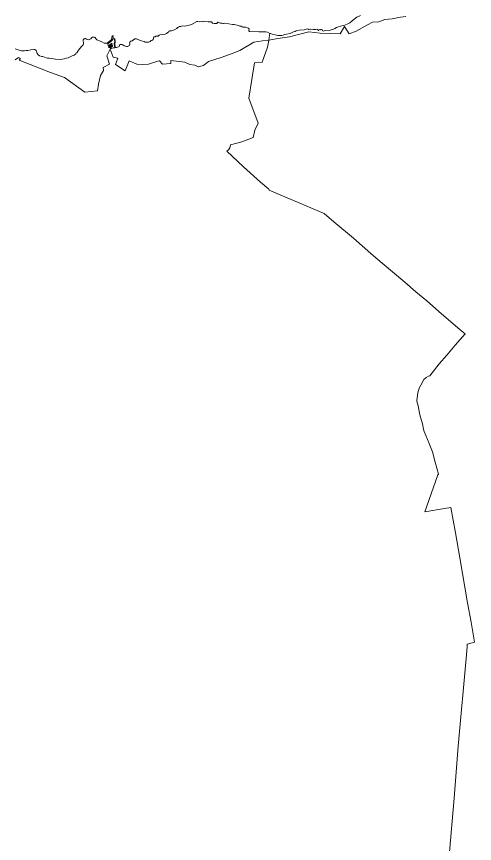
# Model space of a CAD drawing. Extents: x 369010 to 739155, y 6377141 to 6616555.
# Drawn here: x 405592 to 411939, y 6482767 to 6494241 of the extents above; entities that cross this region are included whole.
import ezdxf

# ---------------------------------------------------------------- set-up
doc = ezdxf.new("R2010")
doc.units = 0
doc.header["$LTSCALE"] = 40
doc.layers.add('1', color=7, linetype='Continuous', lineweight=13)

msp = doc.modelspace()

# ---------------------------------------------------------------- linework, layer by layer
at = {"layer": '1'}
for points in [[(410987.81, 6494243.51), (410915.82, 6494232.09), (410796.49, 6494208.42), (410696.53, 6494201.8), (410612.62, 6494166.55), (410525.89, 6494163.9), (410458.2, 6494126), (410301.14, 6494036.46), (410200.84, 6494001.21), (410138.61, 6494104.32), (410079.03, 6494001.21), (409943.65, 6494006.67), (409799.99, 6494012.13), (409645.58, 6494028.35), (409377.46, 6493960.66), (409212.29, 6493936.17), (409090.31, 6493911.84), (409087.33, 6493911.17), (409087.33, 6493910.68), (409086.83, 6493908.36), (409071.11, 6493814.35), (408995.48, 6493609.63), (408889.06, 6493598.7), (408863.73, 6493427.41), (408853.64, 6493367.49), (408813.92, 6493107.32), (408940.03, 6492763.24), (408896.84, 6492665.92), (408871.51, 6492562.98), (408716.11, 6492504.39), (408558.71, 6492462.52), (408550.27, 6492417.34), (408529.09, 6492389.53), (408504.76, 6492374.47), (408739.61, 6492157.49), (408972.14, 6491944.99), (409089.98, 6491843.7), (409094.28, 6491831.95), (409343.2, 6491726.85), (409486.86, 6491665.95), (409640.61, 6491600.57), (409858.08, 6491509.38), (409991.48, 6491390.38), (410019.95, 6491367.54), (410263.9, 6491164.3), (410501.89, 6490953.12), (410574.38, 6490893.21), (410801.46, 6490699.07), (410973.91, 6490553.26)], [(410360.88, 6494255.09), (410310.57, 6494230.27), (410292.37, 6494219.34), (410273.66, 6494202.46), (410242.71, 6494180.28), (410213.92, 6494155.13), (410182.14, 6494139.4), (410144.74, 6494123.35), (410084.49, 6494107.96), (410025.74, 6494087.44), (410003.56, 6494075.02), (409985.19, 6494067.25), (409939.51, 6494053.84), (409926.44, 6494048.54), (409854.61, 6494044.41), (409848.32, 6494038.78), (409837.23, 6494043.41), (409833.09, 6494050.86), (409820.68, 6494059.63), (409806.11, 6494056.32), (409798.5, 6494059.63), (409793.87, 6494059.96), (409786.75, 6494056.16), (409782.45, 6494048.21), (409776.82, 6494048.21), (409767.72, 6494058.31), (409754.64, 6494064.6), (409736.44, 6494063.27), (409727.5, 6494060.96), (409711.94, 6494062.61), (409710.62, 6494063.93), (409704.33, 6494062.94), (409667.75, 6494067.25), (409657.99, 6494066.58), (409644.91, 6494058.97), (409640.61, 6494060.62), (409637.13, 6494066.91), (409629.19, 6494069.56), (409613.47, 6494067.58), (409603.04, 6494062.61), (409576.89, 6494054.83), (409509.03, 6494049.87), (409467.16, 6494042.42), (409454.09, 6494035.47), (409432.24, 6494029.68), (409382.92, 6494006.51), (409335.92, 6493994.09), (409304.47, 6493989.46), (409288.91, 6493984.16), (409267.9, 6493980.02), (409247.04, 6493978.37), (409215.76, 6493980.02), (409179.19, 6493984.82), (409133.84, 6493996.41), (409111.66, 6494004.68), (409103.72, 6494007.33), (409093.79, 6493948.91), (409087.33, 6493911.17), (409090.31, 6493911.84), (409212.29, 6493936.17), (409377.46, 6493960.66), (409645.58, 6494028.35), (409799.99, 6494012.13), (409943.65, 6494006.67), (410079.03, 6494001.21), (410138.61, 6494104.32), (410200.84, 6494001.21), (410301.14, 6494036.46), (410458.2, 6494126), (410525.89, 6494163.9), (410612.62, 6494166.55), (410696.53, 6494201.8), (410796.49, 6494208.42), (410915.82, 6494232.09), (410987.81, 6494243.51)], [(407923.51, 6493609.63), (407991.86, 6493577.68), (408064.18, 6493566.26), (408110.53, 6493541.77), (408184.84, 6493560.64), (408251.2, 6493615.25), (408443.69, 6493675.66), (408580.39, 6493726.47), (408688.96, 6493771.82), (408881.94, 6493886.68), (409002.76, 6493905.55), (409086.83, 6493908.36), (409087.33, 6493911.17), (409093.79, 6493948.91), (409103.72, 6494007.33), (409069.29, 6494023.39), (409048.44, 6494029.01), (408996.14, 6494030.01), (408949.13, 6494027.36), (408818.88, 6494034.14), (408810.28, 6494042.42), (408809.95, 6494052.52), (408816.9, 6494060.62), (408816.9, 6494066.25), (408805.15, 6494079.33), (408793.06, 6494086.44), (408772.05, 6494091.41), (408730.34, 6494095.55), (408719.91, 6494098.19), (408704.19, 6494105.15), (408688.47, 6494107.63), (408667.61, 6494115.57), (408610.18, 6494130.3), (408584.03, 6494131.63), (408535.04, 6494141.06), (408474.3, 6494146.85), (408460.24, 6494143.71), (408451.3, 6494144.37), (408435.74, 6494148.84), (408420.02, 6494149.17), (408404.3, 6494152.15), (408388.57, 6494160.59), (408379.47, 6494160.92), (408375.83, 6494158.6), (408366.73, 6494145.2), (408360.6, 6494143.71), (408329.16, 6494143.05), (408309.3, 6494147.18), (408299.53, 6494161.58), (408292.25, 6494168.2), (408273.71, 6494168.2), (408257.99, 6494165.89), (408247.56, 6494166.22), (408195.26, 6494174.66), (408184.84, 6494173.33), (408175.07, 6494169.36), (408148.92, 6494172.67), (408122.77, 6494167.87), (408107.05, 6494170.35), (408090.83, 6494170.02), (408018.84, 6494129.64), (408003.28, 6494124.01), (407945.68, 6494110.61), (407924.83, 6494108.62), (407889.25, 6494110.61), (407871.21, 6494102.17), (407853, 6494100.51), (407837.28, 6494094.72), (407823.87, 6494087.44), (407811.79, 6494076.68), (407794.74, 6494066.25), (407758.83, 6494048.54), (407740.96, 6494042.75), (407717.12, 6494041.43), (407706.7, 6494037.79), (407702.72, 6494034.81), (407696.77, 6494025.7), (407688.99, 6494017.59), (407669.79, 6494005.84), (407651.09, 6493997.24), (407614.51, 6493990.45), (407577.93, 6493987.47), (407569.49, 6493984.16), (407555.09, 6493968.6), (407541.36, 6493968.94), (407536.72, 6493970.92), (407526.3, 6493970.59), (407521.5, 6493968.6), (407515.54, 6493961.65), (407508.75, 6493960), (407499.82, 6493960.66), (407496.01, 6493958.18), (407492.37, 6493952.22), (407488.73, 6493931.37), (407485.25, 6493920.28), (407475.98, 6493914.98), (407460.26, 6493910.68), (407451.82, 6493903.56), (407445.03, 6493894.79), (407435.6, 6493888.5)], [(407435.6, 6493888.5), (407419.88, 6493885.19), (407378.01, 6493885.19), (407366.59, 6493889.16), (407363.28, 6493892.47), (407355.83, 6493895.78), (407324.38, 6493902.24), (407303.53, 6493908.53), (407254.54, 6493930.04), (407246.1, 6493932.03), (407233.69, 6493929.38), (407195.12, 6493902.57), (407177.41, 6493897.27), (407164.67, 6493890.82), (407161.53, 6493887.51), (407159.54, 6493875.43), (407162.52, 6493859.54), (407161.2, 6493848.28), (407157.88, 6493841.17), (407148.78, 6493832.39), (407127.76, 6493825.11), (407117.34, 6493824.78), (407101.61, 6493827.76), (407085.39, 6493834.38), (407065.04, 6493846.79), (407054.61, 6493850.93), (407028.46, 6493854.24), (407020.68, 6493849.94), (407019.03, 6493833.72), (407015.06, 6493826.44), (407004.3, 6493820.98), (406978.15, 6493812.37), (406965.4, 6493810.22), (406959.94, 6493829.42), (406953.98, 6493859.21), (406960.94, 6493892.14), (406952.83, 6493935.83), (406944.55, 6493933.02), (406952.16, 6493893.13), (406951.17, 6493884.36), (406944.88, 6493863.34), (406954.98, 6493811.04), (406952.49, 6493806.58), (406933.13, 6493804.59), (406906.98, 6493798.63), (406896.55, 6493799.63), (406891.59, 6493801.94), (406892.25, 6493805.91), (406911.28, 6493820.98), (406922.7, 6493833.39), (406926.68, 6493842.82), (406903.17, 6493833.06), (406878.68, 6493812.7), (406874.71, 6493812.7), (406868.75, 6493821.31), (406885.47, 6493832.06), (406914.59, 6493858.54), (406917.08, 6493862.68), (406912.11, 6493870.79), (406864.94, 6493834.71), (406861.96, 6493834.71), (406859.65, 6493839.84), (406857.66, 6493860.7), (406859.65, 6493864.67), (406901.19, 6493896.78), (406924.69, 6493920.94), (406931.81, 6493936.5), (406931.14, 6493952.22), (406927.01, 6493967.28), (406932.47, 6493972.74), (406930.15, 6493979.2), (406917.08, 6493968.6), (406918.4, 6493965.29), (406916.41, 6493959.17), (406910.62, 6493954.54), (406910.95, 6493949.24), (406913.93, 6493944.11), (406914.93, 6493931.7), (406904.99, 6493919.62), (406864.61, 6493884.69), (406844.92, 6493873.77), (406827.04, 6493870.3), (406808.34, 6493873.77), (406775.41, 6493888.83), (406765.31, 6493895.12), (406749.59, 6493900.25), (406733.86, 6493907.86), (406705.73, 6493915.64), (406693.32, 6493925.41), (406690.17, 6493936.17), (406681.9, 6493948.58), (406671.8, 6493954.21), (406654.26, 6493954.87), (406645.65, 6493952.55), (406632.91, 6493944.77), (406622.15, 6493933.35), (406607.42, 6493925.08), (406589.88, 6493919.95), (406581.6, 6493920.94), (406562.4, 6493927.39)], [(406562.4, 6493927.39), (406547.34, 6493937.16), (406540.22, 6493938.48), (406528.14, 6493930.7), (406517.05, 6493915.64), (406514.74, 6493907.53), (406515.4, 6493899.92), (406521.52, 6493882.38), (406522.18, 6493873.77), (406520.2, 6493863.34), (406513.74, 6493848.28), (406501.66, 6493832.39), (406466.08, 6493794.83), (406439.93, 6493760.24), (406427.18, 6493739.55), (406419.41, 6493732.43), (406413.78, 6493724.32), (406388.62, 6493706.94), (406362.47, 6493694.53), (406354.69, 6493692.21), (406342.61, 6493684.43), (406337.32, 6493683.11), (406308.68, 6493667.06), (406282.53, 6493662.09), (406251.09, 6493652.99), (406224.94, 6493648.19), (406204.09, 6493646.2), (406130.93, 6493650.34), (406042.72, 6493664.41), (406021.87, 6493664.08), (406000.35, 6493670.04), (405957.15, 6493685.1), (405942.75, 6493687.25), (405908.16, 6493697.84), (405892.77, 6493708.27), (405878.04, 6493728.79), (405872.25, 6493743.19), (405868.94, 6493759.57), (405863.81, 6493768.34), (405854.54, 6493778.44), (405844.11, 6493781.75), (405831.04, 6493782.08), (405789.83, 6493778.11), (405746.8, 6493770.66), (405725.28, 6493768.68), (405703.6, 6493763.05), (405682.09, 6493763.05), (405660.9, 6493765.7), (405615.55, 6493776.79), (405572.36, 6493790.85)], [(409086.83, 6493908.36), (409002.76, 6493905.55), (408881.94, 6493886.68), (408688.96, 6493771.82), (408580.39, 6493726.47), (408443.69, 6493675.66), (408251.2, 6493615.25), (408184.84, 6493560.64), (408110.53, 6493541.77), (408064.18, 6493566.26), (407991.86, 6493577.68), (407923.51, 6493609.63), (407730.53, 6493632.3), (407728.54, 6493588.94), (407616, 6493581.33), (407575.78, 6493626.67), (407551.62, 6493622.87), (407420.21, 6493579.5), (407335.8, 6493573.88), (407259.5, 6493581.33), (407154.91, 6493626.67), (407098.63, 6493487.15), (406963.91, 6493575.7), (406996.19, 6493664.24), (406929.82, 6493679.47), (406889.6, 6493786.88), (406845.41, 6493694.53), (406881.16, 6493579.5), (406794.77, 6493532.34), (406796.76, 6493490.96), (406756.54, 6493423.1), (406726.42, 6493300.46), (406716.32, 6493210.1), (406537.41, 6493193.05), (406254.4, 6493396.62), (406061.59, 6493466.47), (405627.3, 6493634.12), (405645.51, 6493658.62), (405619.36, 6493671.86), (405573.52, 6493637.93)], [(411674.99, 6487075.86), (411611.1, 6487430.53), (411522.89, 6487414.65), (411250.96, 6487370.29), (411429.87, 6487881.37), (411442.78, 6487890.8), (411396.44, 6488059.95), (411357.55, 6488200.96), (411309.88, 6488318.46), (411240.7, 6488483.47), (411234.25, 6488515.08), (411217.53, 6488587.57), (411180.13, 6488715.01), (411176.65, 6488739.67), (411160.6, 6488837.82), (411139.08, 6488902.86), (411139.75, 6488914.94), (411152.49, 6489020.2), (411173.67, 6489084.58), (411194.86, 6489127.28), (411239.88, 6489204.24), (411268.01, 6489234.03), (411304.09, 6489250.25), (411321.8, 6489257.37), (411452.05, 6489421.38), (411555.82, 6489541.54), (411672.17, 6489679.24), (411808.38, 6489836.96), (411742.51, 6489892.74), (411605.47, 6490009.91), (411483.83, 6490116.33), (411277.28, 6490296.24), (411127.66, 6490423.34), (410973.91, 6490553.26), (410801.46, 6490699.07), (410574.38, 6490893.21), (410501.89, 6490953.12), (410263.9, 6491164.3), (410019.95, 6491367.54), (409991.48, 6491390.38), (409858.08, 6491509.38), (409640.61, 6491600.57), (409486.86, 6491665.95), (409343.2, 6491726.85), (409094.28, 6491831.95), (409089.98, 6491843.7), (408972.14, 6491944.99), (408739.61, 6492157.49), (408504.76, 6492374.47), (408529.09, 6492389.53), (408550.27, 6492417.34), (408558.71, 6492462.52), (408716.11, 6492504.39), (408871.51, 6492562.98), (408896.84, 6492665.92), (408940.03, 6492763.24), (408813.92, 6493107.32), (408853.64, 6493367.49), (408863.73, 6493427.41), (408889.06, 6493598.7), (408995.48, 6493609.63), (409071.11, 6493814.35), (409086.83, 6493908.36)], [(405573.52, 6493637.93), (405619.36, 6493671.86), (405645.51, 6493658.62), (405627.3, 6493634.12), (406061.59, 6493466.47), (406254.4, 6493396.62), (406537.41, 6493193.05), (406716.32, 6493210.1), (406726.42, 6493300.46), (406756.54, 6493423.1), (406796.76, 6493490.96), (406794.77, 6493532.34), (406881.16, 6493579.5), (406845.41, 6493694.53), (406889.6, 6493786.88), (406929.82, 6493679.47), (406996.19, 6493664.24), (406963.91, 6493575.7), (407098.63, 6493487.15), (407154.91, 6493626.67), (407259.5, 6493581.33), (407335.8, 6493573.88), (407420.21, 6493579.5), (407551.62, 6493622.87), (407575.78, 6493626.67), (407616, 6493581.33), (407728.54, 6493588.94), (407730.53, 6493632.3), (407923.51, 6493609.63)], [(410973.91, 6490553.26), (411127.66, 6490423.34), (411277.28, 6490296.24), (411483.83, 6490116.33), (411605.47, 6490009.91), (411742.51, 6489892.74), (411808.38, 6489836.96), (411672.17, 6489679.24), (411555.82, 6489541.54), (411452.05, 6489421.38), (411321.8, 6489257.37), (411304.09, 6489250.25), (411268.01, 6489234.03), (411239.88, 6489204.24), (411194.86, 6489127.28), (411173.67, 6489084.58), (411152.49, 6489020.2), (411139.75, 6488914.94), (411139.08, 6488902.86), (411160.6, 6488837.82), (411176.65, 6488739.67), (411180.13, 6488715.01), (411217.53, 6488587.57), (411234.25, 6488515.08), (411240.7, 6488483.47), (411309.88, 6488318.46), (411357.55, 6488200.96), (411396.44, 6488059.95), (411442.78, 6487890.8), (411429.87, 6487881.37), (411250.96, 6487370.29), (411522.89, 6487414.65), (411611.1, 6487430.53), (411674.99, 6487075.86), (411736.72, 6486731.94), (411845.29, 6486106.34), (411892.62, 6485839.71), (411939.3, 6485561.83), (411839.5, 6485531.71), (411838.17, 6485499.43), (411827.75, 6485386.39), (411714.87, 6484116.65), (411655.95, 6483395.71), (411571.05, 6482381.5)], [(411571.05, 6482381.5), (411655.95, 6483395.71), (411714.87, 6484116.65), (411827.75, 6485386.39), (411838.17, 6485499.43), (411839.5, 6485531.71), (411939.3, 6485561.83), (411892.62, 6485839.71), (411845.29, 6486106.34), (411736.72, 6486731.94), (411674.99, 6487075.86)]]:
    msp.add_lwpolyline(points, dxfattribs=at)

doc.saveas('drawing.dxf')
